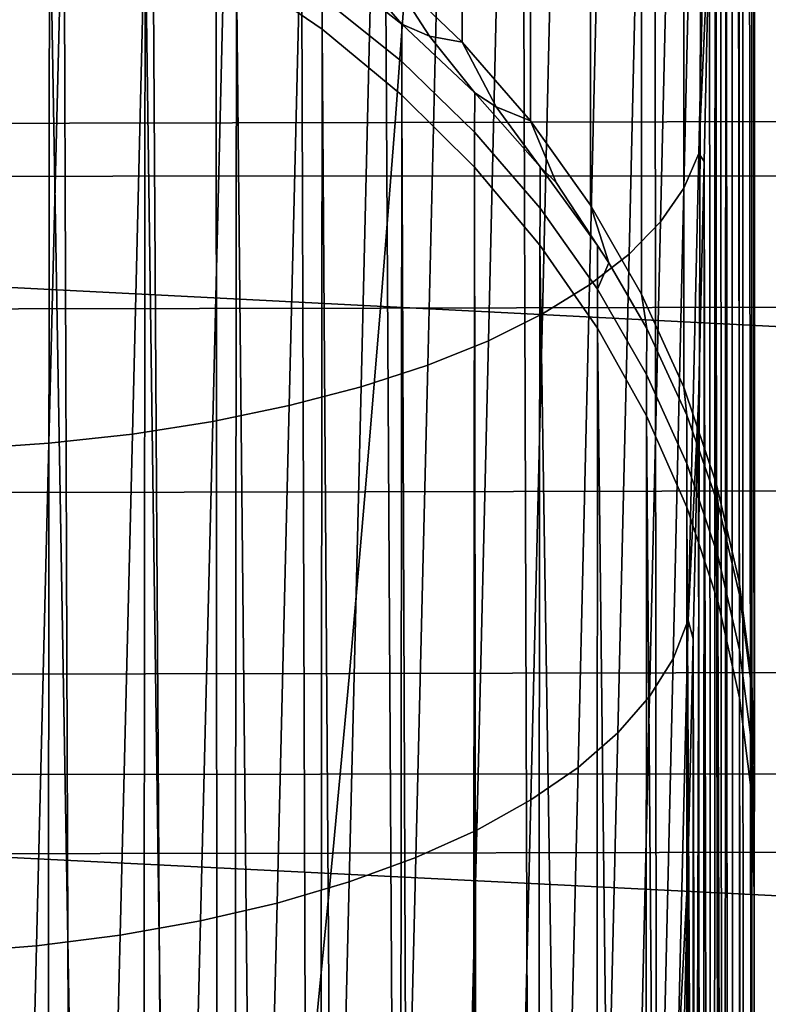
# Model space of a CAD drawing. Header units: metres. Extents: x -23 to 242, y -40 to 23.
# Tile 255 of 450: x 76.19 to 77.46, y -8.53 to -6.86. Entities that reach past the tile are written whole.
import ezdxf

# ---------------------------------------------------------------- set-up
doc = ezdxf.new("R2010")
doc.units = ezdxf.units.M
doc.layers.add('solid_10171013', color=7, linetype='CONTINUOUS')

msp = doc.modelspace()

# ---------------------------------------------------------------- linework, layer by layer
at = {"layer": 'solid_10171013'}
for points in [[(77.480713, -1.403638, 119.855354), (77.35891, -1.43177, 119.841019), (77.285042, -25.658356, 176.862946), (77.632545, -25.57803, 176.897049)], [(77.35891, -1.43177, 119.841019), (77.259872, -1.457137, 119.830032), (77.285042, -25.658356, 176.862946)], [(77.025963, -1.525386, 119.805641), (77.105217, -25.708006, 176.841873), (77.285042, -25.658356, 176.862946), (77.259872, -1.457137, 119.830032)], [(76.779129, -1.609206, 119.781021), (76.919991, -25.764688, 176.81781), (77.105217, -25.708006, 176.841873), (77.025963, -1.525386, 119.805641)], [(76.65094, -1.657381, 119.768585), (76.728935, -25.828882, 176.790558), (76.919991, -25.764688, 176.81781), (76.779129, -1.609206, 119.781021)], [(76.51915, -1.710208, 119.755974), (76.534325, -25.90023, 176.760269), (76.728935, -25.828882, 176.790558), (76.65094, -1.657381, 119.768585)], [(76.51915, -1.710208, 119.755974), (76.384628, -1.767584, 119.743217), (76.534325, -25.90023, 176.760269)], [(76.24601, -1.830336, 119.730057), (76.338768, -25.978065, 176.727234), (76.534325, -25.90023, 176.760269), (76.384628, -1.767584, 119.743217)], [(76.104385, -1.898213, 119.716393), (76.143288, -26.062107, 176.691559), (76.338768, -25.978065, 176.727234), (76.24601, -1.830336, 119.730057)], [(77.421776, -3.678463, 81.240959), (77.433266, -13.487743, 105.633011), (77.433266, -8.339054, 93.503464), (77.43042, -3.235554, 81.155968)], [(77.433395, -8.249729, 93.307892), (77.43042, -3.235554, 81.155968), (77.433266, -8.339054, 93.503464)], [(77.433784, -8.149972, 93.117432), (77.433784, -6.168662, 88.44976), (77.43042, -3.235554, 81.155968)], [(77.433395, -8.249729, 93.307892), (77.433784, -8.149972, 93.117432), (77.43042, -3.235554, 81.155968)], [(77.412956, -4.118424, 81.338028), (77.416595, -13.958958, 104.903931), (77.433266, -13.487743, 105.633011), (77.421776, -3.678463, 81.240959)], [(77.412956, -4.118424, 81.338028), (77.403984, -4.555848, 81.44725), (77.416595, -13.958958, 104.903931)], [(77.39489, -4.989824, 81.568375), (77.399323, -14.390687, 104.151001), (77.416595, -13.958958, 104.903931), (77.403984, -4.555848, 81.44725)], [(76.809441, -4.790977, 89.034546), (76.938065, -4.913994, 88.98233), (76.938919, -6.896205, 93.64962), (76.810524, -6.773229, 93.70182)], [(76.938065, -4.913994, 88.98233), (77.053749, -5.047451, 88.925682), (77.054405, -7.029593, 93.593002), (76.938919, -6.896205, 93.64962)], [(77.385704, -5.419877, 81.701286), (77.390511, -14.59171, 103.765648), (77.399323, -14.390687, 104.151001), (77.39489, -4.989824, 81.568375)], [(77.053749, -5.047451, 88.925682), (77.155502, -5.190198, 88.865089), (77.155983, -7.172246, 93.532448), (77.054405, -7.029593, 93.593002)], [(77.155502, -5.190198, 88.865089), (77.242462, -5.34101, 88.801071), (77.242775, -7.32294, 93.468483), (77.155983, -7.172246, 93.532448)], [(77.242462, -5.34101, 88.801071), (77.313858, -5.498588, 88.734184), (77.314049, -7.480381, 93.401657), (77.242775, -7.32294, 93.468483)], [(77.385704, -5.419877, 81.701286), (77.376442, -5.846385, 81.846085), (77.381622, -14.782187, 103.375587)], [(77.385704, -5.419877, 81.701286), (77.381622, -14.782187, 103.375587), (77.390511, -14.59171, 103.765648)], [(77.313858, -5.498588, 88.734184), (77.369095, -5.661576, 88.665001), (77.369194, -7.643219, 93.332535), (77.314049, -7.480381, 93.401657)], [(79.305382, -7.471393, 77.894066), (61.950001, -6.585158, 77.562286), (61.950001, -5.586513, 77.244003), (79.329102, -6.489503, 77.529266)], [(77.369095, -5.661576, 88.665001), (77.407692, -5.828575, 88.594116), (77.407722, -7.810055, 93.261719), (77.369194, -7.643219, 93.332535)], [(77.407692, -5.828575, 88.594116), (77.429314, -5.998146, 88.522133), (77.429314, -7.979457, 93.189812), (77.407722, -7.810055, 93.261719)], [(77.376442, -5.846385, 81.846085), (77.367142, -6.268453, 82.002449), (77.381622, -14.782187, 103.375587)], [(77.429314, -5.998146, 88.522133), (77.433784, -6.168662, 88.44976), (77.433784, -8.149972, 93.117432), (77.429314, -7.979457, 93.189812)], [(77.658401, -6.106634, 279.808746), (73.676163, -6.108139, 279.105164), (73.692307, -7.124111, 278.995392), (77.674248, -7.122291, 279.698303)], [(77.357872, -6.275623, 81.84671), (77.339592, -7.084883, 82.181435), (77.357834, -6.685653, 82.170235), (77.367142, -6.268453, 82.002449)], [(77.367142, -6.268453, 82.002449), (77.357834, -6.685653, 82.170235), (77.363724, -15.131604, 102.581032)], [(77.367142, -6.268453, 82.002449), (77.363724, -15.131604, 102.581032), (77.381622, -14.782187, 103.375587)], [(77.333015, -6.326939, 81.709656), (77.314423, -7.143434, 82.047379), (77.339592, -7.084883, 82.181435), (77.357872, -6.275623, 81.84671)], [(77.293823, -6.376853, 81.575462), (77.274918, -7.20042, 81.916122), (77.314423, -7.143434, 82.047379), (77.333015, -6.326939, 81.709656)], [(77.240677, -6.424873, 81.445442), (77.221466, -7.255281, 81.788971), (77.274918, -7.20042, 81.916122), (77.293823, -6.376853, 81.575462)], [(77.174095, -6.470534, 81.320877), (77.154587, -7.307483, 81.66716), (77.221466, -7.255281, 81.788971), (77.240677, -6.424873, 81.445442)], [(77.094734, -6.513386, 81.20298), (77.074944, -7.356512, 81.551888), (77.154587, -7.307483, 81.66716), (77.174095, -6.470534, 81.320877)], [(77.003357, -6.553011, 81.092911), (76.983315, -7.40189, 81.444283), (77.074944, -7.356512, 81.551888), (77.094734, -6.513386, 81.20298)], [(76.235107, -11.885664, 106.662598), (76.181511, -11.866785, 106.675743), (76.070961, -6.552955, 94.26162), (76.239929, -6.613204, 94.236038)], [(76.900879, -6.589021, 80.991745), (76.8806, -7.443172, 81.34539), (76.983315, -7.40189, 81.444283), (77.003357, -6.553011, 81.092911)], [(79.281624, -8.432868, 78.309639), (61.950001, -7.566603, 77.932579), (61.950001, -6.585158, 77.562286), (79.305382, -7.471393, 77.894066)], [(76.788284, -6.621063, 80.900467), (76.767792, -7.479954, 81.256187), (76.8806, -7.443172, 81.34539), (76.900879, -6.589021, 80.991745)], [(76.331367, -11.923662, 106.636482), (76.235107, -11.885664, 106.662598), (76.239929, -6.613204, 94.236038)], [(76.396973, -11.952743, 106.61673), (76.331367, -11.923662, 106.636482), (76.239929, -6.613204, 94.236038), (76.402275, -6.687281, 94.204597)], [(76.666687, -6.648824, 80.819977), (76.646011, -7.511876, 81.177544), (76.767792, -7.479954, 81.256187), (76.788284, -6.621063, 80.900467)], [(76.537277, -6.67203, 80.751068), (76.516441, -7.538626, 81.110237), (76.646011, -7.511876, 81.177544), (76.666687, -6.648824, 80.819977)], [(76.401321, -6.690457, 80.694405), (76.380356, -7.55994, 81.054916), (76.516441, -7.538626, 81.110237), (76.537277, -6.67203, 80.751068)], [(76.474754, -11.990799, 106.591087), (76.396973, -11.952743, 106.61673), (76.402275, -6.687281, 94.204597)], [(76.551193, -12.032278, 106.563377), (76.474754, -11.990799, 106.591087), (76.402275, -6.687281, 94.204597), (76.556671, -6.774581, 94.167542)], [(77.339592, -7.084883, 82.181435), (77.348541, -7.098331, 82.349564), (77.357834, -6.685653, 82.170235)], [(77.357834, -6.685653, 82.170235), (77.348541, -7.098331, 82.349564), (77.363724, -15.131604, 102.581032)], [(76.115143, -6.712284, 80.619919), (76.094002, -7.585477, 80.982292), (76.239082, -7.575611, 81.012131), (76.260147, -6.70392, 80.650543)], [(76.260147, -6.70392, 80.650543), (76.239082, -7.575611, 81.012131), (76.380356, -7.55994, 81.054916), (76.401321, -6.690457, 80.694405)], [(74.067947, -7.037704, 252.166504), (74.091881, -6.720509, 252.029938), (76.848671, -6.714632, 252.596848), (76.825233, -7.03208, 252.731583)], [(76.825233, -7.03208, 252.731583), (76.848671, -6.714632, 252.596848), (79.609436, -6.707591, 253.164642), (79.586433, -7.025171, 253.297562)], [(76.701881, -6.820216, 94.00663), (76.701851, -6.874385, 94.125175), (76.556671, -6.774581, 94.167542), (76.556694, -6.722763, 94.054138)], [(76.701881, -6.820216, 94.00663), (76.701965, -6.759676, 93.891205), (76.836777, -6.865582, 93.832489), (76.836662, -6.929067, 93.953529)], [(76.759544, -6.775784, 93.81749), (76.836777, -6.865582, 93.832489), (76.701965, -6.759676, 93.891205)], [(76.610756, -12.067641, 106.539917), (76.551193, -12.032278, 106.563377), (76.556671, -6.774581, 94.167542)], [(76.696495, -12.123674, 106.502937), (76.610756, -12.067641, 106.539917), (76.556671, -6.774581, 94.167542), (76.701851, -6.874385, 94.125175)], [(76.836777, -6.865582, 93.832489), (76.759544, -6.775784, 93.81749), (76.810524, -6.773229, 93.70182), (76.883446, -6.886108, 93.770653)], [(76.883446, -6.886108, 93.770653), (76.810524, -6.773229, 93.70182), (76.938919, -6.896205, 93.64962)], [(76.836662, -6.929067, 93.953529), (76.836624, -6.985875, 94.07785), (76.701851, -6.874385, 94.125175), (76.701881, -6.820216, 94.00663)], [(76.836662, -6.929067, 93.953529), (76.836777, -6.865582, 93.832489), (76.960075, -6.981688, 93.768028), (76.95993, -7.048422, 93.895271)], [(76.883446, -6.886108, 93.770653), (76.960075, -6.981688, 93.768028), (76.836777, -6.865582, 93.832489)], [(76.738518, -12.153562, 106.483307), (76.696495, -12.123674, 106.502937), (76.701851, -6.874385, 94.125175)], [(76.831627, -12.226211, 106.43586), (76.738518, -12.153562, 106.483307), (76.701851, -6.874385, 94.125175), (76.836624, -6.985875, 94.07785)], [(76.960075, -6.981688, 93.768028), (76.883446, -6.886108, 93.770653), (76.938919, -6.896205, 93.64962), (76.996552, -7.005857, 93.719826)], [(76.996552, -7.005857, 93.719826), (76.938919, -6.896205, 93.64962), (77.054405, -7.029593, 93.593002)], [(76.95993, -7.048422, 93.895271), (76.959885, -7.108136, 94.025955), (76.836624, -6.985875, 94.07785), (76.836662, -6.929067, 93.953529)], [(76.857262, -12.247923, 106.421722), (76.831627, -12.226211, 106.43586), (76.836624, -6.985875, 94.07785)], [(76.955444, -12.339056, 106.36261), (76.857262, -12.247923, 106.421722), (76.836624, -6.985875, 94.07785), (76.959885, -7.108136, 94.025955)], [(76.95993, -7.048422, 93.895271), (76.960075, -6.981688, 93.768028), (77.070854, -7.107057, 93.69838), (77.070671, -7.177302, 93.832336)], [(76.996552, -7.005857, 93.719826), (77.070854, -7.107057, 93.69838), (76.960075, -6.981688, 93.768028)], [(77.070854, -7.107057, 93.69838), (76.996552, -7.005857, 93.719826), (77.054405, -7.029593, 93.593002), (77.098015, -7.134138, 93.665367)], [(74.042839, -7.351829, 252.309723), (74.067947, -7.037704, 252.166504), (76.825233, -7.03208, 252.731583), (76.800629, -7.346531, 252.872955)], [(76.800629, -7.346531, 252.872955), (76.825233, -7.03208, 252.731583), (79.586433, -7.025171, 253.297562), (79.562263, -7.339829, 253.437119)], [(77.187088, -7.270038, 93.607765), (77.098015, -7.134138, 93.665367), (77.054405, -7.029593, 93.593002), (77.155983, -7.172246, 93.532448)], [(77.070671, -7.177302, 93.832336), (77.070618, -7.240164, 93.96991), (76.959885, -7.108136, 94.025955), (76.95993, -7.048422, 93.895271)], [(77.314423, -7.143434, 82.047379), (77.295967, -7.940732, 82.427971), (77.321465, -7.87511, 82.558655), (77.339592, -7.084883, 82.181435)], [(77.339592, -7.084883, 82.181435), (77.321465, -7.87511, 82.558655), (77.339287, -7.505612, 82.540031), (77.348541, -7.098331, 82.349564)], [(77.348541, -7.098331, 82.349564), (77.339287, -7.505612, 82.540031), (77.34584, -15.437934, 101.769958)], [(77.348541, -7.098331, 82.349564), (77.34584, -15.437934, 101.769958), (77.363724, -15.131604, 102.581032)], [(76.966293, -12.349999, 106.355537), (76.955444, -12.339056, 106.36261), (76.959885, -7.108136, 94.025955)], [(77.065002, -12.459075, 106.285248), (76.966293, -12.349999, 106.355537), (76.959885, -7.108136, 94.025955), (77.070618, -7.240164, 93.96991)], [(77.070671, -7.177302, 93.832336), (77.070854, -7.107057, 93.69838), (77.16819, -7.240654, 93.624107), (77.167976, -7.314649, 93.765236)], [(77.098015, -7.134138, 93.665367), (77.16819, -7.240654, 93.624107), (77.070854, -7.107057, 93.69838)], [(77.674248, -7.122291, 279.698303), (73.692307, -7.124111, 278.995392), (73.711601, -8.137824, 278.867004), (77.693214, -8.135656, 279.569275)], [(77.098015, -7.134138, 93.665367), (77.187088, -7.270038, 93.607765), (77.16819, -7.240654, 93.624107)], [(77.274918, -7.20042, 81.916122), (77.256149, -8.00463, 82.300041), (77.295967, -7.940732, 82.427971), (77.314423, -7.143434, 82.047379)], [(77.251289, -7.381366, 93.545799), (77.187088, -7.270038, 93.607765), (77.155983, -7.172246, 93.532448), (77.242775, -7.32294, 93.468483)], [(77.167976, -7.314649, 93.765236), (77.167908, -7.380875, 93.910187), (77.070618, -7.240164, 93.96991), (77.070671, -7.177302, 93.832336)], [(77.221466, -7.255281, 81.788971), (77.202393, -8.066176, 82.176117), (77.256149, -8.00463, 82.300041), (77.274918, -7.20042, 81.916122)], [(77.152817, -12.574346, 106.211311), (77.065002, -12.459075, 106.285248), (77.070618, -7.240164, 93.96991)], [(77.164932, -12.591999, 106.20002), (77.152817, -12.574346, 106.211311), (77.070618, -7.240164, 93.96991), (77.167908, -7.380875, 93.910187)], [(77.154587, -7.307483, 81.66716), (77.135231, -8.12477, 82.057411), (77.202393, -8.066176, 82.176117), (77.221466, -7.255281, 81.788971)], [(77.167976, -7.314649, 93.765236), (77.16819, -7.240654, 93.624107), (77.187088, -7.270038, 93.607765)], [(77.167976, -7.314649, 93.765236), (77.187088, -7.270038, 93.607765), (77.251289, -7.381366, 93.545799), (77.251053, -7.459334, 93.694527)], [(77.074944, -7.356512, 81.551888), (77.055313, -8.179838, 81.945099), (77.135231, -8.12477, 82.057411), (77.154587, -7.307483, 81.66716)], [(77.251053, -7.459334, 93.694527), (77.250969, -7.529114, 93.84726), (77.167908, -7.380875, 93.910187), (77.167976, -7.314649, 93.765236)], [(77.319481, -7.528067, 93.464142), (77.251289, -7.381366, 93.545799), (77.242775, -7.32294, 93.468483), (77.314049, -7.480381, 93.401657)], [(74.016563, -7.662708, 252.459595), (74.042839, -7.351829, 252.309723), (76.800629, -7.346531, 252.872955), (76.774872, -7.657815, 253.020981)], [(76.774872, -7.657815, 253.020981), (76.800629, -7.346531, 252.872955), (79.562263, -7.339829, 253.437119), (79.536942, -7.651401, 253.583313)], [(76.983315, -7.40189, 81.444283), (76.963432, -8.230841, 81.840256), (77.055313, -8.179838, 81.945099), (77.074944, -7.356512, 81.551888)], [(77.229317, -12.69508, 106.134171), (77.164932, -12.591999, 106.20002), (77.167908, -7.380875, 93.910187)], [(77.248787, -12.73, 106.111908), (77.229317, -12.69508, 106.134171), (77.167908, -7.380875, 93.910187), (77.250969, -7.529114, 93.84726)], [(77.251053, -7.459334, 93.694527), (77.251289, -7.381366, 93.545799), (77.319481, -7.528067, 93.464142), (77.319206, -7.610171, 93.620789)], [(76.8806, -7.443172, 81.34539), (76.860474, -8.277279, 81.743935), (76.963432, -8.230841, 81.840256), (76.983315, -7.40189, 81.444283)], [(76.767792, -7.479954, 81.256187), (76.747459, -8.318697, 81.657059), (76.860474, -8.277279, 81.743935), (76.8806, -7.443172, 81.34539)], [(77.319206, -7.610171, 93.620789), (77.319115, -7.683665, 93.781654), (77.250969, -7.529114, 93.84726), (77.251053, -7.459334, 93.694527)], [(76.646011, -7.511876, 81.177544), (76.625488, -8.354691, 81.58049), (76.747459, -8.318697, 81.657059), (76.767792, -7.479954, 81.256187)], [(77.372185, -7.679532, 93.379768), (77.319481, -7.528067, 93.464142), (77.314049, -7.480381, 93.401657), (77.369194, -7.643219, 93.332535)], [(77.321465, -7.87511, 82.558655), (77.330116, -7.90712, 82.741478), (77.339287, -7.505612, 82.540031)], [(77.339287, -7.505612, 82.540031), (77.330116, -7.90712, 82.741478), (77.34584, -15.437934, 101.769958)], [(76.516441, -7.538626, 81.110237), (76.495766, -8.384907, 81.514977), (76.625488, -8.354691, 81.58049), (76.646011, -7.511876, 81.177544)], [(76.380356, -7.55994, 81.054916), (76.359543, -8.40905, 81.461159), (76.495766, -8.384907, 81.514977), (76.516441, -7.538626, 81.110237)], [(77.294113, -12.820527, 106.054337), (77.248787, -12.73, 106.111908), (77.250969, -7.529114, 93.84726)], [(77.317665, -12.874196, 106.020233), (77.294113, -12.820527, 106.054337), (77.250969, -7.529114, 93.84726), (77.319115, -7.683665, 93.781654)], [(77.319206, -7.610171, 93.620789), (77.319481, -7.528067, 93.464142), (77.372185, -7.679532, 93.379768), (77.37188, -7.765922, 93.544624)], [(79.258148, -9.371301, 78.774841), (61.950001, -8.526404, 78.353287), (61.950001, -7.566603, 77.932579), (79.281624, -8.432868, 78.309639)], [(76.239082, -7.575611, 81.012131), (76.21817, -8.426883, 81.419563), (76.359543, -8.40905, 81.461159), (76.380356, -7.55994, 81.054916)], [(76.094002, -7.585477, 80.982292), (76.073029, -8.438225, 81.390602), (76.21817, -8.426883, 81.419563), (76.239082, -7.575611, 81.012131)], [(77.37188, -7.765922, 93.544624), (77.37178, -7.843258, 93.713913), (77.319115, -7.683665, 93.781654), (77.319206, -7.610171, 93.620789)], [(76.747948, -7.965761, 253.175629), (76.774872, -7.657815, 253.020981), (79.536942, -7.651401, 253.583313), (79.51046, -7.959716, 253.736145)], [(77.408989, -7.834517, 93.293373), (77.372185, -7.679532, 93.379768), (77.369194, -7.643219, 93.332535), (77.407722, -7.810055, 93.261719)], [(73.989128, -7.970166, 252.616074), (74.016563, -7.662708, 252.459595), (76.774872, -7.657815, 253.020981), (76.747948, -7.965761, 253.175629)], [(77.346878, -12.94987, 105.972214), (77.317665, -12.874196, 106.020233), (77.319115, -7.683665, 93.781654)], [(77.370956, -13.023351, 105.925705), (77.346878, -12.94987, 105.972214), (77.319115, -7.683665, 93.781654), (77.37178, -7.843258, 93.713913)], [(77.37188, -7.765922, 93.544624), (77.372185, -7.679532, 93.379768), (77.408989, -7.834517, 93.293373), (77.408653, -7.925307, 93.46666)], [(77.408653, -7.925307, 93.46666), (77.408539, -8.006585, 93.644585), (77.37178, -7.843258, 93.713913), (77.37188, -7.765922, 93.544624)], [(77.429573, -7.991783, 93.205719), (77.408989, -7.834517, 93.293373), (77.407722, -7.810055, 93.261719), (77.429314, -7.979457, 93.189812)], [(77.408653, -7.925307, 93.46666), (77.408989, -7.834517, 93.293373), (77.429573, -7.991783, 93.205719), (77.429214, -8.087019, 93.387527)], [(77.387337, -13.082319, 105.888412), (77.370956, -13.023351, 105.925705), (77.37178, -7.843258, 93.713913)], [(77.408188, -13.176195, 105.829086), (77.387337, -13.082319, 105.888412), (77.37178, -7.843258, 93.713913), (77.408539, -8.006585, 93.644585)], [(77.295967, -7.940732, 82.427971), (77.27787, -8.716569, 82.850395), (77.303673, -8.644062, 82.977325), (77.321465, -7.87511, 82.558655)], [(77.321465, -7.87511, 82.558655), (77.303673, -8.644062, 82.977325), (77.321045, -8.303163, 82.954041), (77.330116, -7.90712, 82.741478)], [(77.330116, -7.90712, 82.741478), (77.321045, -8.303163, 82.954041), (77.328156, -15.700561, 100.944214)], [(77.330116, -7.90712, 82.741478), (77.328156, -15.700561, 100.944214), (77.34584, -15.437934, 101.769958)], [(77.429214, -8.087019, 93.387527), (77.429092, -8.172303, 93.574242), (77.408539, -8.006585, 93.644585), (77.408653, -7.925307, 93.46666)], [(77.256149, -8.00463, 82.300041), (77.23774, -8.787197, 82.726151), (77.27787, -8.716569, 82.850395), (77.295967, -7.940732, 82.427971)], [(73.960526, -8.274031, 252.779175), (73.989128, -7.970166, 252.616074), (76.747948, -7.965761, 253.175629), (76.719864, -8.270196, 253.336899)], [(76.719864, -8.270196, 253.336899), (76.747948, -7.965761, 253.175629), (79.51046, -7.959716, 253.736145), (79.482819, -8.264609, 253.895599)], [(77.429573, -7.991783, 93.205719), (77.429314, -7.979457, 93.189812), (77.433784, -8.149972, 93.117432)], [(77.202393, -8.066176, 82.176117), (77.183693, -8.855254, 82.605812), (77.23774, -8.787197, 82.726151), (77.256149, -8.00463, 82.300041)], [(77.429214, -8.087019, 93.387527), (77.429573, -7.991783, 93.205719), (77.433784, -8.149972, 93.117432), (77.433395, -8.249729, 93.307892)], [(77.415298, -13.217059, 105.803307), (77.408188, -13.176195, 105.829086), (77.408539, -8.006585, 93.644585)], [(77.429016, -13.33145, 105.731308), (77.415298, -13.217059, 105.803307), (77.408539, -8.006585, 93.644585), (77.429092, -8.172303, 93.574242)], [(77.135231, -8.12477, 82.057411), (77.116241, -8.920076, 82.490562), (77.183693, -8.855254, 82.605812), (77.202393, -8.066176, 82.176117)], [(77.429092, -8.172303, 93.574242), (77.429214, -8.087019, 93.387527), (77.433395, -8.249729, 93.307892), (77.433266, -8.339054, 93.503464)], [(77.693214, -8.135656, 279.569275), (73.711601, -8.137824, 278.867004), (73.73407, -9.14892, 278.719482), (77.715324, -9.146375, 279.421173)], [(77.055313, -8.179838, 81.945099), (77.036057, -8.981027, 82.381516), (77.116241, -8.920076, 82.490562), (77.135231, -8.12477, 82.057411)], [(77.430611, -13.35333, 105.717552), (77.429016, -13.33145, 105.731308), (77.429092, -8.172303, 93.574242)], [(77.429092, -8.172303, 93.574242), (77.433266, -8.339054, 93.503464), (77.433266, -13.487743, 105.633011), (77.430611, -13.35333, 105.717552)], [(76.963432, -8.230841, 81.840256), (76.943924, -9.037509, 82.279755), (77.036057, -8.981027, 82.381516), (77.055313, -8.179838, 81.945099)], [(76.860474, -8.277279, 81.743935), (76.840736, -9.088972, 82.186272), (76.943924, -9.037509, 82.279755), (76.963432, -8.230841, 81.840256)], [(73.930763, -8.574127, 252.948853), (73.960526, -8.274031, 252.779175), (76.719864, -8.270196, 253.336899), (76.690628, -8.57095, 253.504776)], [(76.690628, -8.57095, 253.504776), (76.719864, -8.270196, 253.336899), (79.482819, -8.264609, 253.895599), (79.454018, -8.565913, 254.061707)], [(76.747459, -8.318697, 81.657059), (76.727516, -9.13491, 82.101982), (76.840736, -9.088972, 82.186272), (76.860474, -8.277279, 81.743935)], [(77.303673, -8.644062, 82.977325), (77.312096, -8.692895, 83.177246), (77.321045, -8.303163, 82.954041)], [(77.321045, -8.303163, 82.954041), (77.312096, -8.692895, 83.177246), (77.328156, -15.700561, 100.944214)], [(76.625488, -8.354691, 81.58049), (76.605362, -9.174873, 82.02771), (76.727516, -9.13491, 82.101982), (76.747459, -8.318697, 81.657059)], [(76.495766, -8.384907, 81.514977), (76.475479, -9.208471, 81.96418), (76.605362, -9.174873, 82.02771), (76.625488, -8.354691, 81.58049)], [(76.359543, -8.40905, 81.461159), (76.339134, -9.235373, 81.912018), (76.475479, -9.208471, 81.96418), (76.495766, -8.384907, 81.514977)], [(76.21817, -8.426883, 81.419563), (76.197662, -9.255318, 81.871735), (76.339134, -9.235373, 81.912018), (76.359543, -8.40905, 81.461159)], [(76.073029, -8.438225, 81.390602), (76.052452, -9.268104, 81.843727), (76.197662, -9.255318, 81.871735), (76.21817, -8.426883, 81.419563)]]:
    msp.add_3dface(points, dxfattribs=at)

doc.saveas('drawing.dxf')
